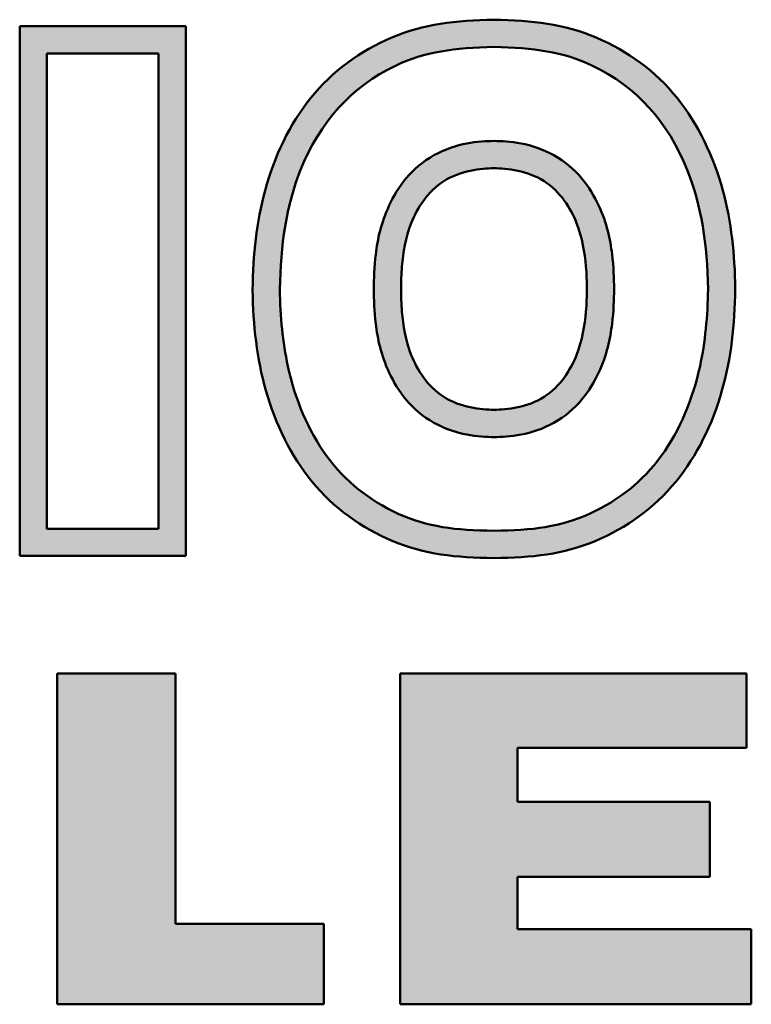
# Model space of a CAD drawing. Header units: inches. Extents: x 24 to 1128, y -69 to 748.
# Tile 499 of 656: x 959 to 969, y 70 to 84. Entities that reach past the tile are written whole.
import ezdxf
from ezdxf.enums import TextEntityAlignment as Align

# ---------------------------------------------------------------- set-up
doc = ezdxf.new("R2010")
doc.units = ezdxf.units.IN
doc.header["$LTSCALE"] = 32
doc.header["$MEASUREMENT"] = 0
doc.layers.add('No Plot', color=7, linetype='Continuous', lineweight=25, plot=False)
doc.layers.add('Title (ANSI)', color=7, linetype='Continuous', lineweight=50)
doc.styles.get("Standard").update_dxf_attribs({"font": 'arial.ttf'})

# ---------------------------------------------------------------- blocks, each defined once
blk = doc.blocks.new('Title Blocks SB TITLE-KS')
at = {"lineweight": 25}
h = blk.add_hatch(color=256, dxfattribs=at)
h.paths.add_polyline_path([(49.27066, 4.37047), (49.27066, 4.16258), (49.31947, 4.16258), (49.31947, 4.37047)], flags=0)
h.paths.add_polyline_path([(49.33141, 4.38239), (49.25873, 4.38239), (49.25873, 4.15066), (49.33141, 4.15066)])
h = blk.add_hatch(color=256, dxfattribs=at)
edge = h.paths.add_edge_path(flags=0)
edge.add_spline(control_points=[(49.46626, 4.16168), (49.48306, 4.1618), (49.49544, 4.1634), (49.52078, 4.17488), (49.53142, 4.18332), (49.54759, 4.20557), (49.5533, 4.21936), (49.55876, 4.24434), (49.55976, 4.25536), (49.55995, 4.26745)], knot_values=[-0.565129, -0.565129, -0.565129, -0.565129, -0.413896, -0.413896, -0.262663, -0.262663, -0.11143, -0.11143, 0, 0, 0, 0], degree=3, periodic=0)
edge.add_spline(control_points=[(49.55995, 4.26745), (49.55964, 4.28696), (49.55714, 4.30376), (49.54266, 4.34017), (49.52852, 4.35614), (49.49643, 4.37126), (49.48343, 4.37308), (49.46626, 4.37335)], knot_values=[-0.565091, -0.565091, -0.565091, -0.565091, -0.387471, -0.387471, -0.156191, -0.156191, 0, 0, 0, 0], degree=3, periodic=0)
edge.add_spline(control_points=[(49.46626, 4.37335), (49.44908, 4.37308), (49.43609, 4.37126), (49.40399, 4.35614), (49.38984, 4.34015), (49.37534, 4.30367), (49.37285, 4.28678), (49.37259, 4.26717)], knot_values=[-0.565962, -0.565962, -0.565962, -0.565962, -0.409772, -0.409772, -0.178401, -0.178401, 0, 0, 0, 0], degree=3, periodic=0)
edge.add_spline(control_points=[(49.37259, 4.26717), (49.37277, 4.25518), (49.37378, 4.24426), (49.37922, 4.21936), (49.38493, 4.20557), (49.4011, 4.18332), (49.41173, 4.17488), (49.43708, 4.1634), (49.44946, 4.1618), (49.46626, 4.16168)], knot_values=[-0.564258, -0.564258, -0.564258, -0.564258, -0.453694, -0.453694, -0.302463, -0.302463, -0.151231, -0.151231, 0, 0, 0, 0], degree=3, periodic=0)
edge = h.paths.add_edge_path()
edge.add_spline(control_points=[(49.57188, 4.26745), (49.57164, 4.28281), (49.5702, 4.29668), (49.56237, 4.32541), (49.55574, 4.33944), (49.53705, 4.36269), (49.52483, 4.37165), (49.49705, 4.38342), (49.4829, 4.38503), (49.46626, 4.38529)], knot_values=[0, 0, 0, 0, 0.133278, 0.133278, 0.277216, 0.277216, 0.421153, 0.421153, 0.565091, 0.565091, 0.565091, 0.565091], degree=3, periodic=0)
edge.add_spline(control_points=[(49.46626, 4.38529), (49.44962, 4.38503), (49.43546, 4.38342), (49.40769, 4.37165), (49.39547, 4.36269), (49.37677, 4.33944), (49.37015, 4.32541), (49.36229, 4.29658), (49.36086, 4.28263), (49.36067, 4.26716)], knot_values=[0, 0, 0, 0, 0.14394, 0.14394, 0.287879, 0.287879, 0.431819, 0.431819, 0.565962, 0.565962, 0.565962, 0.565962], degree=3, periodic=0)
edge.add_spline(control_points=[(49.36067, 4.26716), (49.36089, 4.25138), (49.36245, 4.23715), (49.37064, 4.20832), (49.37734, 4.19451), (49.39605, 4.1717), (49.40823, 4.16295), (49.43579, 4.15138), (49.44968, 4.14987), (49.46626, 4.14975)], knot_values=[0, 0, 0, 0, 0.136876, 0.136876, 0.279336, 0.279336, 0.421797, 0.421797, 0.564258, 0.564258, 0.564258, 0.564258], degree=3, periodic=0)
edge.add_spline(control_points=[(49.46626, 4.14975), (49.48284, 4.14987), (49.49672, 4.15138), (49.52429, 4.16295), (49.53647, 4.1717), (49.55518, 4.19451), (49.56188, 4.20832), (49.57009, 4.23724), (49.57163, 4.25157), (49.57188, 4.26745)], knot_values=[0, 0, 0, 0, 0.142463, 0.142463, 0.284925, 0.284925, 0.427388, 0.427388, 0.565129, 0.565129, 0.565129, 0.565129], degree=3, periodic=0)
h = blk.add_hatch(color=256, dxfattribs=at)
edge = h.paths.add_edge_path(flags=0)
edge.add_spline(control_points=[(49.46625, 4.21458), (49.47183, 4.21468), (49.48112, 4.21564), (49.49524, 4.22482), (49.49986, 4.23196), (49.50495, 4.24516), (49.50601, 4.25135), (49.50681, 4.26095), (49.50687, 4.26428), (49.50692, 4.26744)], knot_values=[-0.163293, -0.163293, -0.163293, -0.163293, -0.117361, -0.117361, -0.071429, -0.071429, -0.025497, -0.025497, 0, 0, 0, 0], degree=3, periodic=0)
edge.add_spline(control_points=[(49.50692, 4.26744), (49.50687, 4.27061), (49.50681, 4.27393), (49.50601, 4.28353), (49.50495, 4.28973), (49.49986, 4.30293), (49.49524, 4.31007), (49.48112, 4.31924), (49.47183, 4.32021), (49.46627, 4.3203)], knot_values=[-0.163294, -0.163294, -0.163294, -0.163294, -0.137799, -0.137799, -0.091866, -0.091866, -0.045933, -0.045933, 0, 0, 0, 0], degree=3, periodic=0)
edge.add_spline(control_points=[(49.46627, 4.3203), (49.46068, 4.32021), (49.4514, 4.31924), (49.43728, 4.31007), (49.43266, 4.30293), (49.42757, 4.28973), (49.42651, 4.28353), (49.4257, 4.27393), (49.42565, 4.27061), (49.4256, 4.26745)], knot_values=[-0.163293, -0.163293, -0.163293, -0.163293, -0.117361, -0.117361, -0.071429, -0.071429, -0.025497, -0.025497, 0, 0, 0, 0], degree=3, periodic=0)
edge.add_spline(control_points=[(49.4256, 4.26745), (49.42565, 4.26428), (49.4257, 4.26095), (49.42651, 4.25135), (49.42757, 4.24516), (49.43266, 4.23196), (49.43728, 4.22482), (49.4514, 4.21564), (49.46068, 4.21468), (49.46625, 4.21458)], knot_values=[-0.163294, -0.163294, -0.163294, -0.163294, -0.137797, -0.137797, -0.091865, -0.091865, -0.045932, -0.045932, 0, 0, 0, 0], degree=3, periodic=0)
edge = h.paths.add_edge_path()
edge.add_spline(control_points=[(49.51885, 4.26746), (49.51878, 4.27191), (49.51865, 4.27723), (49.51714, 4.28925), (49.51577, 4.29613), (49.50837, 4.31202), (49.50236, 4.32045), (49.48272, 4.33145), (49.47279, 4.33213), (49.4663, 4.33223)], knot_values=[0, 0, 0, 0, 0.034855, 0.034855, 0.077668, 0.077668, 0.120481, 0.120481, 0.163294, 0.163294, 0.163294, 0.163294], degree=3, periodic=0)
edge.add_spline(control_points=[(49.4663, 4.33223), (49.45973, 4.33213), (49.44979, 4.33145), (49.43015, 4.32045), (49.42414, 4.31202), (49.41675, 4.29613), (49.41537, 4.28924), (49.41386, 4.27723), (49.41373, 4.2719), (49.41367, 4.26743)], knot_values=[0, 0, 0, 0, 0.042814, 0.042814, 0.085628, 0.085628, 0.128442, 0.128442, 0.163293, 0.163293, 0.163293, 0.163293], degree=3, periodic=0)
edge.add_spline(control_points=[(49.41367, 4.26743), (49.41373, 4.26298), (49.41386, 4.25765), (49.41537, 4.24564), (49.41675, 4.23875), (49.42415, 4.22286), (49.43015, 4.21443), (49.44979, 4.20343), (49.45973, 4.20276), (49.46629, 4.20265)], knot_values=[0, 0, 0, 0, 0.034853, 0.034853, 0.077667, 0.077667, 0.12048, 0.12048, 0.163294, 0.163294, 0.163294, 0.163294], degree=3, periodic=0)
edge.add_spline(control_points=[(49.46629, 4.20265), (49.47279, 4.20276), (49.48272, 4.20343), (49.50236, 4.21443), (49.50837, 4.22286), (49.51577, 4.23875), (49.51714, 4.24564), (49.51865, 4.25765), (49.51878, 4.26298), (49.51885, 4.26746)], knot_values=[0, 0, 0, 0, 0.042814, 0.042814, 0.085627, 0.085627, 0.128441, 0.128441, 0.163293, 0.163293, 0.163293, 0.163293], degree=3, periodic=0)
for points in [[(49.27517, 3.95447), (49.39184, 3.95447), (49.39184, 3.98975), (49.32695, 3.98975), (49.32695, 4.09924), (49.27517, 4.09924)], [(49.47654, 4.06664), (49.57685, 4.06664), (49.57685, 4.09924), (49.42518, 4.09924), (49.42518, 3.95447), (49.57889, 3.95447), (49.57889, 3.98729), (49.47654, 3.98729), (49.47654, 4.01025), (49.56081, 4.01025), (49.56081, 4.04305), (49.47654, 4.04305)]]:
    blk.add_hatch(color=256, dxfattribs=at).paths.add_polyline_path(points)
at = {"layer": 'No Plot', "color": 7, "linetype": 'Continuous', "lineweight": 25}
for p, q in [((49.25873, 4.38239), (49.33141, 4.38239)), ((49.25873, 4.15066), (49.25873, 4.38239)), ((49.33141, 4.38239), (49.33141, 4.15066)), ((49.27066, 4.37047), (49.31947, 4.37047)), ((49.27066, 4.16258), (49.27066, 4.37047)), ((49.31947, 4.37047), (49.31947, 4.16258)), ((49.31947, 4.16258), (49.27066, 4.16258)), ((49.33141, 4.15066), (49.25873, 4.15066)), ((49.27517, 4.09924), (49.27517, 3.95447)), ((49.32695, 4.09924), (49.27517, 4.09924)), ((49.32695, 3.98975), (49.32695, 4.09924)), ((49.42518, 4.09924), (49.42518, 3.95447)), ((49.57685, 4.09924), (49.42518, 4.09924)), ((49.57685, 4.06664), (49.57685, 4.09924)), ((49.47654, 4.04305), (49.47654, 4.06664)), ((49.47654, 4.06664), (49.57685, 4.06664)), ((49.56081, 4.04305), (49.47654, 4.04305)), ((49.56081, 4.01025), (49.56081, 4.04305)), ((49.47654, 3.98729), (49.47654, 4.01025)), ((49.47654, 4.01025), (49.56081, 4.01025)), ((49.39184, 3.98975), (49.32695, 3.98975)), ((49.39184, 3.95447), (49.39184, 3.98975)), ((49.57889, 3.98729), (49.47654, 3.98729)), ((49.57889, 3.95447), (49.57889, 3.98729)), ((49.27517, 3.95447), (49.39184, 3.95447)), ((49.42518, 3.95447), (49.57889, 3.95447))]:
    blk.add_line(p, q, dxfattribs=at)
for points, knots in [([(49.46626, 4.38529), (49.44962, 4.38503), (49.43546, 4.38342), (49.40769, 4.37165), (49.39547, 4.36269), (49.37677, 4.33944), (49.37015, 4.32541), (49.36229, 4.29658), (49.36086, 4.28263), (49.36067, 4.26716)], [0, 0, 0, 0, 0.1439397, 0.1439397, 0.2878793, 0.2878793, 0.431819, 0.431819, 0.5659619, 0.5659619, 0.5659619, 0.5659619]), ([(49.46626, 4.38529), (49.4829, 4.38503), (49.49705, 4.38342), (49.52483, 4.37165), (49.53705, 4.36269), (49.55574, 4.33944), (49.56237, 4.32541), (49.5702, 4.29668), (49.57164, 4.28281), (49.57188, 4.26745)], [0, 0, 0, 0, 0.1439378, 0.1439378, 0.2878756, 0.2878756, 0.4318134, 0.4318134, 0.5650911, 0.5650911, 0.5650911, 0.5650911]), ([(49.46626, 4.37335), (49.44908, 4.37308), (49.43609, 4.37126), (49.40399, 4.35614), (49.38984, 4.34015), (49.37534, 4.30367), (49.37285, 4.28678), (49.37259, 4.26717)], [0, 0, 0, 0, 0.1561895, 0.1561895, 0.3875612, 0.3875612, 0.5659619, 0.5659619, 0.5659619, 0.5659619]), ([(49.46626, 4.37335), (49.48343, 4.37308), (49.49643, 4.37126), (49.52852, 4.35614), (49.54266, 4.34017), (49.55714, 4.30376), (49.55964, 4.28696), (49.55995, 4.26745)], [0, 0, 0, 0, 0.1561908, 0.1561908, 0.3874708, 0.3874708, 0.5650911, 0.5650911, 0.5650911, 0.5650911]), ([(49.4663, 4.33223), (49.45973, 4.33213), (49.44979, 4.33145), (49.43015, 4.32045), (49.42414, 4.31202), (49.41675, 4.29613), (49.41537, 4.28924), (49.41386, 4.27723), (49.41373, 4.2719), (49.41367, 4.26743)], [0, 0, 0, 0, 0.042814, 0.042814, 0.0856279, 0.0856279, 0.1284419, 0.1284419, 0.1632927, 0.1632927, 0.1632927, 0.1632927]), ([(49.4663, 4.33223), (49.47279, 4.33213), (49.48272, 4.33145), (49.50236, 4.32045), (49.50837, 4.31202), (49.51577, 4.29613), (49.51714, 4.28925), (49.51865, 4.27723), (49.51878, 4.27191), (49.51885, 4.26746)], [0, 0, 0, 0, 0.0428132, 0.0428132, 0.0856263, 0.0856263, 0.1284395, 0.1284395, 0.1632945, 0.1632945, 0.1632945, 0.1632945]), ([(49.46627, 4.3203), (49.46068, 4.32021), (49.4514, 4.31924), (49.43728, 4.31007), (49.43266, 4.30293), (49.42757, 4.28973), (49.42651, 4.28353), (49.4257, 4.27393), (49.42565, 4.27061), (49.4256, 4.26745)], [0, 0, 0, 0, 0.0459318, 0.0459318, 0.0918635, 0.0918635, 0.1377953, 0.1377953, 0.1632927, 0.1632927, 0.1632927, 0.1632927]), ([(49.46627, 4.3203), (49.47183, 4.32021), (49.48112, 4.31924), (49.49524, 4.31007), (49.49986, 4.30293), (49.50495, 4.28973), (49.50601, 4.28353), (49.50681, 4.27393), (49.50687, 4.27061), (49.50692, 4.26744)], [0, 0, 0, 0, 0.0459329, 0.0459329, 0.0918657, 0.0918657, 0.1377986, 0.1377986, 0.1632945, 0.1632945, 0.1632945, 0.1632945]), ([(49.46626, 4.14975), (49.44968, 4.14987), (49.43579, 4.15138), (49.40823, 4.16295), (49.39605, 4.1717), (49.37734, 4.19451), (49.37064, 4.20832), (49.36245, 4.23715), (49.36089, 4.25138), (49.36067, 4.26716)], [0, 0, 0, 0, 0.1424606, 0.1424606, 0.2849213, 0.2849213, 0.4273819, 0.4273819, 0.5642576, 0.5642576, 0.5642576, 0.5642576]), ([(49.46626, 4.16168), (49.44946, 4.1618), (49.43708, 4.1634), (49.41173, 4.17488), (49.4011, 4.18332), (49.38493, 4.20557), (49.37922, 4.21936), (49.37378, 4.24426), (49.37277, 4.25518), (49.37259, 4.26717)], [0, 0, 0, 0, 0.1512314, 0.1512314, 0.3024627, 0.3024627, 0.4536941, 0.4536941, 0.5642576, 0.5642576, 0.5642576, 0.5642576]), ([(49.46629, 4.20265), (49.45973, 4.20276), (49.44979, 4.20343), (49.43015, 4.21443), (49.42415, 4.22286), (49.41675, 4.23875), (49.41537, 4.24564), (49.41386, 4.25765), (49.41373, 4.26298), (49.41367, 4.26743)], [0, 0, 0, 0, 0.0428135, 0.0428135, 0.085627, 0.085627, 0.1284405, 0.1284405, 0.1632937, 0.1632937, 0.1632937, 0.1632937]), ([(49.46625, 4.21458), (49.46068, 4.21468), (49.4514, 4.21564), (49.43728, 4.22482), (49.43266, 4.23196), (49.42757, 4.24516), (49.42651, 4.25135), (49.4257, 4.26095), (49.42565, 4.26428), (49.4256, 4.26745)], [0, 0, 0, 0, 0.0459324, 0.0459324, 0.0918648, 0.0918648, 0.1377972, 0.1377972, 0.1632937, 0.1632937, 0.1632937, 0.1632937]), ([(49.46625, 4.21458), (49.47183, 4.21468), (49.48112, 4.21564), (49.49524, 4.22482), (49.49986, 4.23196), (49.50495, 4.24516), (49.50601, 4.25135), (49.50681, 4.26095), (49.50687, 4.26428), (49.50692, 4.26744)], [0, 0, 0, 0, 0.0459322, 0.0459322, 0.0918645, 0.0918645, 0.1377967, 0.1377967, 0.1632935, 0.1632935, 0.1632935, 0.1632935]), ([(49.46626, 4.14975), (49.48284, 4.14987), (49.49672, 4.15138), (49.52429, 4.16295), (49.53647, 4.1717), (49.55518, 4.19451), (49.56188, 4.20832), (49.57009, 4.23724), (49.57163, 4.25157), (49.57188, 4.26745)], [0, 0, 0, 0, 0.1424626, 0.1424626, 0.2849251, 0.2849251, 0.4273877, 0.4273877, 0.565129, 0.565129, 0.565129, 0.565129]), ([(49.46626, 4.16168), (49.48306, 4.1618), (49.49544, 4.1634), (49.52078, 4.17488), (49.53142, 4.18332), (49.54759, 4.20557), (49.5533, 4.21936), (49.55876, 4.24434), (49.55976, 4.25536), (49.55995, 4.26745)], [0, 0, 0, 0, 0.1512331, 0.1512331, 0.3024663, 0.3024663, 0.4536994, 0.4536994, 0.565129, 0.565129, 0.565129, 0.565129]), ([(49.46629, 4.20265), (49.47279, 4.20276), (49.48272, 4.20343), (49.50236, 4.21443), (49.50837, 4.22286), (49.51577, 4.23875), (49.51714, 4.24564), (49.51865, 4.25765), (49.51878, 4.26298), (49.51885, 4.26746)], [0, 0, 0, 0, 0.0428136, 0.0428136, 0.0856273, 0.0856273, 0.1284409, 0.1284409, 0.1632935, 0.1632935, 0.1632935, 0.1632935])]:
    blk.add_open_spline(points, degree=3, knots=knots, dxfattribs=at)
at = {"layer": 'Title (ANSI)'}
for p, q in [((49.33141, 4.38239), (49.25873, 4.38239)), ((49.25873, 4.38239), (49.25873, 4.15066)), ((49.33141, 4.15066), (49.33141, 4.38239)), ((49.27066, 4.16258), (49.27066, 4.37047)), ((49.27066, 4.37047), (49.31947, 4.37047)), ((49.31947, 4.37047), (49.31947, 4.16258)), ((49.31947, 4.16258), (49.27066, 4.16258)), ((49.25873, 4.15066), (49.33141, 4.15066)), ((49.32695, 4.09924), (49.27517, 4.09924)), ((49.27517, 4.09924), (49.27517, 3.95447)), ((49.32695, 3.98975), (49.32695, 4.09924)), ((49.57685, 4.09924), (49.42518, 4.09924)), ((49.42518, 4.09924), (49.42518, 3.95447)), ((49.57685, 4.06664), (49.57685, 4.09924)), ((49.47654, 4.06664), (49.57685, 4.06664)), ((49.47654, 4.04305), (49.47654, 4.06664)), ((49.56081, 4.04305), (49.47654, 4.04305)), ((49.56081, 4.01025), (49.56081, 4.04305)), ((49.47654, 3.98729), (49.47654, 4.01025)), ((49.47654, 4.01025), (49.56081, 4.01025)), ((49.39184, 3.98975), (49.32695, 3.98975)), ((49.39184, 3.95447), (49.39184, 3.98975)), ((49.57889, 3.98729), (49.47654, 3.98729)), ((49.57889, 3.95447), (49.57889, 3.98729)), ((49.27517, 3.95447), (49.39184, 3.95447)), ((49.42518, 3.95447), (49.57889, 3.95447))]:
    blk.add_line(p, q, dxfattribs=at)
for points, knots in [([(49.46626, 4.38529), (49.44962, 4.38503), (49.43546, 4.38342), (49.40769, 4.37165), (49.39547, 4.36269), (49.37677, 4.33944), (49.37015, 4.32541), (49.36229, 4.29658), (49.36086, 4.28263), (49.36067, 4.26716)], [0, 0, 0, 0, 0.1439397, 0.1439397, 0.2878793, 0.2878793, 0.431819, 0.431819, 0.5659619, 0.5659619, 0.5659619, 0.5659619]), ([(49.57188, 4.26745), (49.57164, 4.28281), (49.5702, 4.29668), (49.56237, 4.32541), (49.55574, 4.33944), (49.53705, 4.36269), (49.52483, 4.37165), (49.49705, 4.38342), (49.4829, 4.38503), (49.46626, 4.38529)], [0, 0, 0, 0, 0.1332777, 0.1332777, 0.2772155, 0.2772155, 0.4211533, 0.4211533, 0.5650911, 0.5650911, 0.5650911, 0.5650911]), ([(49.37259, 4.26717), (49.37285, 4.28678), (49.37534, 4.30367), (49.38984, 4.34015), (49.40399, 4.35614), (49.43609, 4.37126), (49.44908, 4.37308), (49.46626, 4.37335)], [0, 0, 0, 0, 0.1784007, 0.1784007, 0.4097724, 0.4097724, 0.5659619, 0.5659619, 0.5659619, 0.5659619]), ([(49.46626, 4.37335), (49.48343, 4.37308), (49.49643, 4.37126), (49.52852, 4.35614), (49.54266, 4.34017), (49.55714, 4.30376), (49.55964, 4.28696), (49.55995, 4.26745)], [0, 0, 0, 0, 0.1561908, 0.1561908, 0.3874708, 0.3874708, 0.5650911, 0.5650911, 0.5650911, 0.5650911]), ([(49.41367, 4.26743), (49.41373, 4.2719), (49.41386, 4.27723), (49.41537, 4.28924), (49.41675, 4.29613), (49.42414, 4.31202), (49.43015, 4.32045), (49.44979, 4.33145), (49.45973, 4.33213), (49.4663, 4.33223)], [0, 0, 0, 0, 0.0348508, 0.0348508, 0.0776648, 0.0776648, 0.1204787, 0.1204787, 0.1632927, 0.1632927, 0.1632927, 0.1632927]), ([(49.4663, 4.33223), (49.45973, 4.33213), (49.44979, 4.33145), (49.43015, 4.32045), (49.42414, 4.31202), (49.41675, 4.29613), (49.41537, 4.28924), (49.41386, 4.27723), (49.41373, 4.2719), (49.41367, 4.26743)], [0, 0, 0, 0, 0.042814, 0.042814, 0.0856279, 0.0856279, 0.1284419, 0.1284419, 0.1632927, 0.1632927, 0.1632927, 0.1632927]), ([(49.51885, 4.26746), (49.51878, 4.27191), (49.51865, 4.27723), (49.51714, 4.28925), (49.51577, 4.29613), (49.50837, 4.31202), (49.50236, 4.32045), (49.48272, 4.33145), (49.47279, 4.33213), (49.4663, 4.33223)], [0, 0, 0, 0, 0.034855, 0.034855, 0.0776681, 0.0776681, 0.1204813, 0.1204813, 0.1632945, 0.1632945, 0.1632945, 0.1632945]), ([(49.51885, 4.26746), (49.51878, 4.27191), (49.51865, 4.27723), (49.51714, 4.28925), (49.51577, 4.29613), (49.50837, 4.31202), (49.50236, 4.32045), (49.48272, 4.33145), (49.47279, 4.33213), (49.4663, 4.33223)], [0, 0, 0, 0, 0.034855, 0.034855, 0.0776681, 0.0776681, 0.1204813, 0.1204813, 0.1632945, 0.1632945, 0.1632945, 0.1632945]), ([(49.4256, 4.26745), (49.42565, 4.27061), (49.4257, 4.27393), (49.42651, 4.28353), (49.42757, 4.28973), (49.43266, 4.30293), (49.43728, 4.31007), (49.4514, 4.31924), (49.46068, 4.32021), (49.46627, 4.3203)], [0, 0, 0, 0, 0.0254974, 0.0254974, 0.0714292, 0.0714292, 0.1173609, 0.1173609, 0.1632927, 0.1632927, 0.1632927, 0.1632927]), ([(49.4256, 4.26745), (49.42565, 4.27061), (49.4257, 4.27393), (49.42651, 4.28353), (49.42757, 4.28973), (49.43266, 4.30293), (49.43728, 4.31007), (49.4514, 4.31924), (49.46068, 4.32021), (49.46627, 4.3203)], [0, 0, 0, 0, 0.0254974, 0.0254974, 0.0714292, 0.0714292, 0.1173609, 0.1173609, 0.1632927, 0.1632927, 0.1632927, 0.1632927]), ([(49.50692, 4.26744), (49.50687, 4.27061), (49.50681, 4.27393), (49.50601, 4.28353), (49.50495, 4.28973), (49.49986, 4.30293), (49.49524, 4.31007), (49.48112, 4.31924), (49.47183, 4.32021), (49.46627, 4.3203)], [0, 0, 0, 0, 0.0254959, 0.0254959, 0.0714288, 0.0714288, 0.1173616, 0.1173616, 0.1632945, 0.1632945, 0.1632945, 0.1632945]), ([(49.50692, 4.26744), (49.50687, 4.27061), (49.50681, 4.27393), (49.50601, 4.28353), (49.50495, 4.28973), (49.49986, 4.30293), (49.49524, 4.31007), (49.48112, 4.31924), (49.47183, 4.32021), (49.46627, 4.3203)], [0, 0, 0, 0, 0.0254959, 0.0254959, 0.0714288, 0.0714288, 0.1173616, 0.1173616, 0.1632945, 0.1632945, 0.1632945, 0.1632945]), ([(49.36067, 4.26716), (49.36089, 4.25138), (49.36245, 4.23715), (49.37064, 4.20832), (49.37734, 4.19451), (49.39605, 4.1717), (49.40823, 4.16295), (49.43579, 4.15138), (49.44968, 4.14987), (49.46626, 4.14975)], [0, 0, 0, 0, 0.1368757, 0.1368757, 0.2793364, 0.2793364, 0.421797, 0.421797, 0.5642576, 0.5642576, 0.5642576, 0.5642576]), ([(49.46626, 4.16168), (49.44946, 4.1618), (49.43708, 4.1634), (49.41173, 4.17488), (49.4011, 4.18332), (49.38493, 4.20557), (49.37922, 4.21936), (49.37378, 4.24426), (49.37277, 4.25518), (49.37259, 4.26717)], [0, 0, 0, 0, 0.1512314, 0.1512314, 0.3024627, 0.3024627, 0.4536941, 0.4536941, 0.5642576, 0.5642576, 0.5642576, 0.5642576]), ([(49.46629, 4.20265), (49.45973, 4.20276), (49.44979, 4.20343), (49.43015, 4.21443), (49.42415, 4.22286), (49.41675, 4.23875), (49.41537, 4.24564), (49.41386, 4.25765), (49.41373, 4.26298), (49.41367, 4.26743)], [0, 0, 0, 0, 0.0428135, 0.0428135, 0.085627, 0.085627, 0.1284405, 0.1284405, 0.1632937, 0.1632937, 0.1632937, 0.1632937]), ([(49.41367, 4.26743), (49.41373, 4.26298), (49.41386, 4.25765), (49.41537, 4.24564), (49.41675, 4.23875), (49.42415, 4.22286), (49.43015, 4.21443), (49.44979, 4.20343), (49.45973, 4.20276), (49.46629, 4.20265)], [0, 0, 0, 0, 0.0348532, 0.0348532, 0.0776667, 0.0776667, 0.1204802, 0.1204802, 0.1632937, 0.1632937, 0.1632937, 0.1632937]), ([(49.46625, 4.21458), (49.46068, 4.21468), (49.4514, 4.21564), (49.43728, 4.22482), (49.43266, 4.23196), (49.42757, 4.24516), (49.42651, 4.25135), (49.4257, 4.26095), (49.42565, 4.26428), (49.4256, 4.26745)], [0, 0, 0, 0, 0.0459324, 0.0459324, 0.0918648, 0.0918648, 0.1377972, 0.1377972, 0.1632937, 0.1632937, 0.1632937, 0.1632937]), ([(49.46625, 4.21458), (49.46068, 4.21468), (49.4514, 4.21564), (49.43728, 4.22482), (49.43266, 4.23196), (49.42757, 4.24516), (49.42651, 4.25135), (49.4257, 4.26095), (49.42565, 4.26428), (49.4256, 4.26745)], [0, 0, 0, 0, 0.0459324, 0.0459324, 0.0918648, 0.0918648, 0.1377972, 0.1377972, 0.1632937, 0.1632937, 0.1632937, 0.1632937]), ([(49.50692, 4.26744), (49.50687, 4.26428), (49.50681, 4.26095), (49.50601, 4.25135), (49.50495, 4.24516), (49.49986, 4.23196), (49.49524, 4.22482), (49.48112, 4.21564), (49.47183, 4.21468), (49.46625, 4.21458)], [0, 0, 0, 0, 0.0254968, 0.0254968, 0.071429, 0.071429, 0.1173612, 0.1173612, 0.1632935, 0.1632935, 0.1632935, 0.1632935]), ([(49.50692, 4.26744), (49.50687, 4.26428), (49.50681, 4.26095), (49.50601, 4.25135), (49.50495, 4.24516), (49.49986, 4.23196), (49.49524, 4.22482), (49.48112, 4.21564), (49.47183, 4.21468), (49.46625, 4.21458)], [0, 0, 0, 0, 0.0254968, 0.0254968, 0.071429, 0.071429, 0.1173612, 0.1173612, 0.1632935, 0.1632935, 0.1632935, 0.1632935]), ([(49.46626, 4.14975), (49.48284, 4.14987), (49.49672, 4.15138), (49.52429, 4.16295), (49.53647, 4.1717), (49.55518, 4.19451), (49.56188, 4.20832), (49.57009, 4.23724), (49.57163, 4.25157), (49.57188, 4.26745)], [0, 0, 0, 0, 0.1424626, 0.1424626, 0.2849251, 0.2849251, 0.4273877, 0.4273877, 0.565129, 0.565129, 0.565129, 0.565129]), ([(49.55995, 4.26745), (49.55976, 4.25536), (49.55876, 4.24434), (49.5533, 4.21936), (49.54759, 4.20557), (49.53142, 4.18332), (49.52078, 4.17488), (49.49544, 4.1634), (49.48306, 4.1618), (49.46626, 4.16168)], [0, 0, 0, 0, 0.1114296, 0.1114296, 0.2626627, 0.2626627, 0.4138958, 0.4138958, 0.565129, 0.565129, 0.565129, 0.565129]), ([(49.51885, 4.26746), (49.51878, 4.26298), (49.51865, 4.25765), (49.51714, 4.24564), (49.51577, 4.23875), (49.50837, 4.22286), (49.50236, 4.21443), (49.48272, 4.20343), (49.47279, 4.20276), (49.46629, 4.20265)], [0, 0, 0, 0, 0.0348526, 0.0348526, 0.0776662, 0.0776662, 0.1204798, 0.1204798, 0.1632935, 0.1632935, 0.1632935, 0.1632935]), ([(49.46629, 4.20265), (49.47279, 4.20276), (49.48272, 4.20343), (49.50236, 4.21443), (49.50837, 4.22286), (49.51577, 4.23875), (49.51714, 4.24564), (49.51865, 4.25765), (49.51878, 4.26298), (49.51885, 4.26746)], [0, 0, 0, 0, 0.0428136, 0.0428136, 0.0856273, 0.0856273, 0.1284409, 0.1284409, 0.1632935, 0.1632935, 0.1632935, 0.1632935])]:
    blk.add_open_spline(points, degree=3, knots=knots, dxfattribs=at)
at = {"layer": 'Title (ANSI)', "lineweight": 30, "flags": 63}
for tag, p in [('REV._1_#', (41.28393, 4.36624)), ('REV_#1_DATE', (46.03393, 4.36624)), ('REV_#1_DRAWN', (46.53393, 4.36624)), ('REV_#1_APPR', (47.03393, 4.36624)), ('REV_#1_P.M.', (47.53393, 4.36624)), ('REV._2__#', (41.28393, 4.17874)), ('REV_#2_DATE', (46.03393, 4.17874)), ('REV_#2_DRAWN', (46.53393, 4.17874)), ('REV_#2_APPR', (47.03393, 4.17874)), ('REV_#2_P.M.', (47.53393, 4.17874)), ('REV._3_#', (41.28393, 3.99124)), ('REV_#3_DATE', (46.03393, 3.99124)), ('REV_#3_DRAWN', (46.53393, 3.99124)), ('REV_#3_APPR', (47.03393, 3.99124)), ('REV_#3_P.M.', (47.53393, 3.99124)), ('REV._4_#', (41.28393, 3.80374)), ('REV_#4_DATE', (46.03393, 3.80374)), ('REV_#4_DRAWN', (46.53393, 3.80374)), ('REV_#4_APPR', (47.03393, 3.80374)), ('REV_#4_P.M.', (47.53393, 3.80374)), ('REV._5_#', (41.28393, 3.61624)), ('REV_#5_DATE', (46.03393, 3.61624)), ('REV_#5_DRAWN', (46.53393, 3.61624)), ('REV_#5_APPR', (47.03393, 3.61624)), ('REV_#5_P.M.', (47.53393, 3.61624)), ('REV._6_#', (41.28393, 3.42874)), ('REV_#6_DATE', (46.03393, 3.42874)), ('REV_#6_DRAWN', (46.53393, 3.42874)), ('REV_#6_APPR', (47.03393, 3.42874)), ('REV_#6_P.M.', (47.53393, 3.42874))]:
    blk.add_attdef(tag, text='', height=0.08, dxfattribs=at).set_placement(p, align=Align.MIDDLE_CENTER)
for tag, p in [('REVISION_#1_DESCRIPTION', (41.56393, 4.36624)), ('REVISION_#2_DESCRIPTION', (41.56393, 4.17874)), ('REVISION_#3_DESCRIPTION', (41.56393, 3.99124)), ('REVISION_#4_DESCRIPTION', (41.56393, 3.80374)), ('REVISION_#5_DESCRIPTION', (41.56393, 3.61624)), ('REVISION_#6_DESCRIPTION', (41.56393, 3.42874))]:
    blk.add_attdef(tag, text='', height=0.08, dxfattribs=at).set_placement(p, align=Align.MIDDLE_LEFT)
for tag, height, p in [('DRAWING_NAME', 0.125, (51.90893, 3.67999)), ('DRAWING_REV_#', 0.188, (54.28393, 2.79249))]:
    blk.add_attdef(tag, text='', height=height, dxfattribs=at).set_placement(p, align=Align.TOP_CENTER)
for tag, height, p in [('SCALE', 0.1, (53.18893, 2.86749)), ('CONTRACTOR', 0.125, (49.31393, 3.24249)), ('PROJECT', 0.125, (51.93893, 3.24249)), ('DRAWN_BY_DATE', 0.1, (49.31393, 2.55499)), ('DRAWN_BY_INITIAL', 0.1, (49.31393, 2.86749)), ('MODEL_NUMBER', 0.1, (51.93893, 2.86749)), ('APPROVED_BY_INITIAL', 0.1, (50.18893, 2.86749)), ('PROJECT_MANAGER_INITIAL', 0.1, (51.06393, 2.86749)), ('APPROVED_BY_DATE', 0.1, (50.18893, 2.55499)), ('PROJECT_MANAGER_DATE', 0.1, (51.06393, 2.55499)), ('DRAWING_NUMBER', 0.1, (51.93893, 2.55499)), ('SIZE', 0.1, (53.18893, 2.55499))]:
    blk.add_attdef(tag, text='', height=height, dxfattribs=at).set_placement(p, align=Align.TOP_LEFT)

msp = doc.modelspace()

# ---------------------------------------------------------------- block references
at = {"xscale": 32, "yscale": 32, "zscale": 32}
msp.add_blockref('Title Blocks SB TITLE-KS', (-617.08574, -56.71979), dxfattribs=at)

doc.saveas('drawing.dxf')
